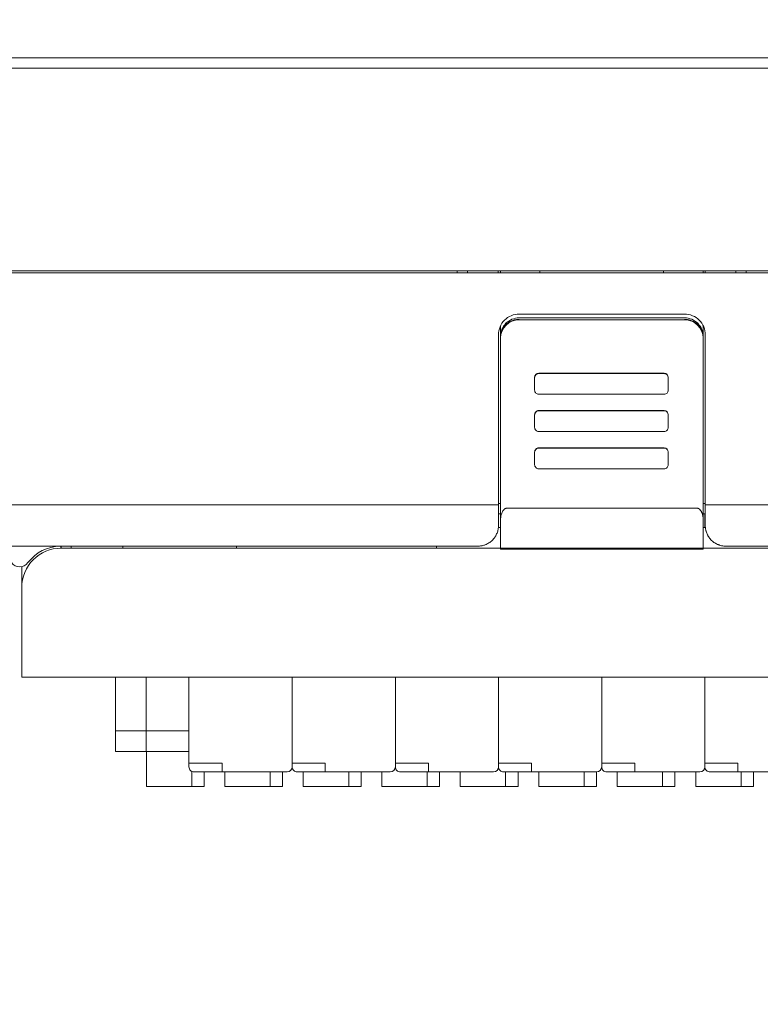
# Model space of a CAD drawing. Header units: millimetres. Extents: x -1114 to 1396, y -630 to 631.
# Tile 389 of 656: x -9 to 27, y 363 to 411. Entities that reach past the tile are written whole.
import ezdxf

# ---------------------------------------------------------------- set-up
doc = ezdxf.new("R2010")
doc.units = ezdxf.units.MM
doc.header["$MEASUREMENT"] = 0

msp = doc.modelspace()

# ---------------------------------------------------------------- linework, layer by layer
at = {"lineweight": 18}
for points, knots in [([(1038.9843, -629.7647), (1038.9843, -629.7647), (-1111.4882, -629.7647), (-1111.4882, -629.7647), (-1111.4882, -629.7647), (-1111.4882, -629.7647), (-1111.4882, 630.7883), (-1111.4882, 630.7883), (-1111.4882, 630.7883), (-1111.4882, 630.7883), (1038.9843, 630.7883), (1038.9843, 630.7883)], [0, 0, 0, 0, 0.3333333, 0.3333333, 0.3333333, 0.3333333, 0.6666667, 0.6666667, 0.6666667, 0.6666667, 1, 1, 1, 1]), ([(15.359, 396.6625), (15.0938, 396.6625), (14.8394, 396.5571), (14.6519, 396.3696), (14.6519, 396.3696), (14.4643, 396.182), (14.359, 395.9277), (14.359, 395.6625)], [0, 0, 0, 0, 0.5, 0.5, 0.5, 0.5, 1, 1, 1, 1]), ([(15.359, 396.479), (15.1203, 396.479), (14.8914, 396.3843), (14.7226, 396.2158), (14.7226, 396.2158), (14.5538, 396.0472), (14.459, 395.8186), (14.459, 395.5803)], [0, 0, 0, 0, 0.5, 0.5, 0.5, 0.5, 1, 1, 1, 1]), ([(14.459, 395.5059), (14.459, 395.5652), (14.4648, 395.6235), (14.4762, 395.6809), (14.4762, 395.6809), (14.4819, 395.7096), (14.489, 395.7381), (14.4976, 395.7663), (14.4976, 395.7663), (14.5062, 395.7945), (14.5162, 395.8226), (14.5275, 395.8498), (14.5275, 395.8498), (14.55, 395.9042), (14.5777, 395.9558), (14.6103, 396.0046), (14.6103, 396.0046), (14.6184, 396.0168), (14.6269, 396.0289), (14.6357, 396.0407), (14.6357, 396.0407), (14.6445, 396.0526), (14.6536, 396.0643), (14.663, 396.0757), (14.663, 396.0757), (14.6818, 396.0986), (14.7016, 396.1204), (14.7223, 396.1411), (14.7223, 396.1411), (14.7638, 396.1826), (14.8091, 396.2198), (14.8582, 396.2527), (14.8582, 396.2527), (14.8705, 396.2609), (14.8831, 396.2688), (14.8958, 396.2765), (14.8958, 396.2765), (14.9085, 396.2841), (14.9213, 396.2913), (14.9343, 396.2983), (14.9343, 396.2983), (14.9603, 396.3121), (14.9868, 396.3247), (15.0138, 396.3359), (15.0138, 396.3359), (15.0409, 396.3471), (15.0685, 396.357), (15.0966, 396.3656), (15.0966, 396.3656), (15.1107, 396.3699), (15.1249, 396.3738), (15.1392, 396.3774), (15.1392, 396.3774), (15.1536, 396.381), (15.1681, 396.3843), (15.1826, 396.3872), (15.1826, 396.3872), (15.2408, 396.3988), (15.2995, 396.4046), (15.359, 396.4046)], [0, 0, 0, 0, 0.0666667, 0.0666667, 0.0666667, 0.0666667, 0.1333333, 0.1333333, 0.1333333, 0.1333333, 0.2, 0.2, 0.2, 0.2, 0.2666667, 0.2666667, 0.2666667, 0.2666667, 0.3333333, 0.3333333, 0.3333333, 0.3333333, 0.4, 0.4, 0.4, 0.4, 0.4666667, 0.4666667, 0.4666667, 0.4666667, 0.5333333, 0.5333333, 0.5333333, 0.5333333, 0.6, 0.6, 0.6, 0.6, 0.6666667, 0.6666667, 0.6666667, 0.6666667, 0.7333333, 0.7333333, 0.7333333, 0.7333333, 0.8, 0.8, 0.8, 0.8, 0.8666667, 0.8666667, 0.8666667, 0.8666667, 0.9333333, 0.9333333, 0.9333333, 0.9333333, 1, 1, 1, 1]), ([(24.3805, 395.6625), (24.3805, 395.9277), (24.2752, 396.182), (24.0876, 396.3696), (24.0876, 396.3696), (23.9001, 396.5571), (23.6457, 396.6625), (23.3805, 396.6625)], [0, 0, 0, 0, 0.5, 0.5, 0.5, 0.5, 1, 1, 1, 1]), ([(24.2805, 395.5803), (24.2805, 395.8186), (24.1857, 396.0472), (24.0169, 396.2158), (24.0169, 396.2158), (23.8481, 396.3843), (23.6192, 396.479), (23.3805, 396.479)], [0, 0, 0, 0, 0.5, 0.5, 0.5, 0.5, 1, 1, 1, 1]), ([(23.3805, 396.4046), (23.4399, 396.4046), (23.4984, 396.3988), (23.5559, 396.3874), (23.5559, 396.3874), (23.5846, 396.3817), (23.6131, 396.3746), (23.6414, 396.366), (23.6414, 396.366), (23.6696, 396.3575), (23.6977, 396.3475), (23.7249, 396.3362), (23.7249, 396.3362), (23.7794, 396.3137), (23.8311, 396.2861), (23.88, 396.2535), (23.88, 396.2535), (23.8922, 396.2454), (23.9042, 396.2369), (23.9161, 396.2281), (23.9161, 396.2281), (23.928, 396.2194), (23.9397, 396.2102), (23.9512, 396.2009), (23.9512, 396.2009), (23.9741, 396.1821), (23.9959, 396.1623), (24.0167, 396.1416), (24.0167, 396.1416), (24.0582, 396.1002), (24.0955, 396.055), (24.1284, 396.0059), (24.1284, 396.0059), (24.1366, 395.9936), (24.1446, 395.9811), (24.1522, 395.9684), (24.1522, 395.9684), (24.1598, 395.9557), (24.1671, 395.9429), (24.174, 395.9299), (24.174, 395.9299), (24.1879, 395.904), (24.2005, 395.8775), (24.2117, 395.8505), (24.2117, 395.8505), (24.2229, 395.8235), (24.2329, 395.796), (24.2414, 395.7679), (24.2414, 395.7679), (24.2457, 395.7538), (24.2497, 395.7396), (24.2533, 395.7253), (24.2533, 395.7253), (24.2569, 395.711), (24.2602, 395.6965), (24.2631, 395.6819), (24.2631, 395.6819), (24.2747, 395.6239), (24.2805, 395.5652), (24.2805, 395.5059)], [0, 0, 0, 0, 0.0666667, 0.0666667, 0.0666667, 0.0666667, 0.1333333, 0.1333333, 0.1333333, 0.1333333, 0.2, 0.2, 0.2, 0.2, 0.2666667, 0.2666667, 0.2666667, 0.2666667, 0.3333333, 0.3333333, 0.3333333, 0.3333333, 0.4, 0.4, 0.4, 0.4, 0.4666667, 0.4666667, 0.4666667, 0.4666667, 0.5333333, 0.5333333, 0.5333333, 0.5333333, 0.6, 0.6, 0.6, 0.6, 0.6666667, 0.6666667, 0.6666667, 0.6666667, 0.7333333, 0.7333333, 0.7333333, 0.7333333, 0.8, 0.8, 0.8, 0.8, 0.8666667, 0.8666667, 0.8666667, 0.8666667, 0.9333333, 0.9333333, 0.9333333, 0.9333333, 1, 1, 1, 1]), ([(16.3128, 393.78), (16.2598, 393.78), (16.2089, 393.759), (16.1714, 393.7215), (16.1714, 393.7215), (16.1339, 393.6841), (16.1128, 393.6333), (16.1128, 393.5803)], [0, 0, 0, 0, 0.5, 0.5, 0.5, 0.5, 1, 1, 1, 1]), ([(22.5876, 393.5803), (22.5876, 393.6333), (22.5665, 393.6841), (22.529, 393.7215), (22.529, 393.7215), (22.4915, 393.759), (22.4406, 393.78), (22.3876, 393.78)], [0, 0, 0, 0, 0.5, 0.5, 0.5, 0.5, 1, 1, 1, 1]), ([(16.1128, 392.9811), (16.1128, 392.9281), (16.1339, 392.8773), (16.1714, 392.8399), (16.1714, 392.8399), (16.2089, 392.8024), (16.2598, 392.7814), (16.3128, 392.7814)], [0, 0, 0, 0, 0.5, 0.5, 0.5, 0.5, 1, 1, 1, 1]), ([(22.3876, 392.7814), (22.4406, 392.7814), (22.4915, 392.8024), (22.529, 392.8399), (22.529, 392.8399), (22.5665, 392.8773), (22.5876, 392.9281), (22.5876, 392.9811)], [0, 0, 0, 0, 0.5, 0.5, 0.5, 0.5, 1, 1, 1, 1]), ([(16.3128, 391.9897), (16.2598, 391.9897), (16.2089, 391.9687), (16.1714, 391.9312), (16.1714, 391.9312), (16.1339, 391.8938), (16.1128, 391.843), (16.1128, 391.79)], [0, 0, 0, 0, 0.5, 0.5, 0.5, 0.5, 1, 1, 1, 1]), ([(16.3128, 391.9731), (16.2598, 391.9731), (16.2089, 391.952), (16.1714, 391.9146), (16.1714, 391.9146), (16.1339, 391.8771), (16.1128, 391.8263), (16.1128, 391.7733)], [0, 0, 0, 0, 0.5, 0.5, 0.5, 0.5, 1, 1, 1, 1]), ([(22.5876, 391.7733), (22.5876, 391.8263), (22.5665, 391.8771), (22.529, 391.9146), (22.529, 391.9146), (22.4915, 391.952), (22.4406, 391.9731), (22.3876, 391.9731)], [0, 0, 0, 0, 0.5, 0.5, 0.5, 0.5, 1, 1, 1, 1]), ([(16.1128, 391.1742), (16.1128, 391.1212), (16.1339, 391.0704), (16.1714, 391.0329), (16.1714, 391.0329), (16.2089, 390.9955), (16.2598, 390.9744), (16.3128, 390.9744)], [0, 0, 0, 0, 0.5, 0.5, 0.5, 0.5, 1, 1, 1, 1]), ([(22.3876, 390.9744), (22.4406, 390.9744), (22.4915, 390.9955), (22.529, 391.0329), (22.529, 391.0329), (22.5665, 391.0704), (22.5876, 391.1212), (22.5876, 391.1742)], [0, 0, 0, 0, 0.5, 0.5, 0.5, 0.5, 1, 1, 1, 1]), ([(16.3128, 390.1828), (16.2598, 390.1828), (16.2089, 390.1617), (16.1714, 390.1243), (16.1714, 390.1243), (16.1339, 390.0868), (16.1128, 390.036), (16.1128, 389.9831)], [0, 0, 0, 0, 0.5, 0.5, 0.5, 0.5, 1, 1, 1, 1]), ([(16.3128, 390.1661), (16.2598, 390.1661), (16.2089, 390.1451), (16.1714, 390.1076), (16.1714, 390.1076), (16.1339, 390.0702), (16.1128, 390.0194), (16.1128, 389.9664)], [0, 0, 0, 0, 0.5, 0.5, 0.5, 0.5, 1, 1, 1, 1]), ([(22.5876, 389.9664), (22.5876, 390.0194), (22.5665, 390.0702), (22.529, 390.1076), (22.529, 390.1076), (22.4915, 390.1451), (22.4406, 390.1661), (22.3876, 390.1661)], [0, 0, 0, 0, 0.5, 0.5, 0.5, 0.5, 1, 1, 1, 1]), ([(16.1128, 389.3672), (16.1128, 389.3142), (16.1339, 389.2634), (16.1714, 389.226), (16.1714, 389.226), (16.2089, 389.1885), (16.2598, 389.1675), (16.3128, 389.1675)], [0, 0, 0, 0, 0.5, 0.5, 0.5, 0.5, 1, 1, 1, 1]), ([(22.3876, 389.1675), (22.4406, 389.1675), (22.4915, 389.1885), (22.529, 389.226), (22.529, 389.226), (22.5665, 389.2634), (22.5876, 389.3142), (22.5876, 389.3672)], [0, 0, 0, 0, 0.5, 0.5, 0.5, 0.5, 1, 1, 1, 1]), ([(44.8652, 387.4174), (44.3827, 387.4227), (43.9065, 387.4213), (43.4205, 387.4208), (43.4205, 387.4208), (42.9344, 387.4202), (42.4386, 387.4206), (41.9747, 387.4208), (41.9747, 387.4208), (41.5108, 387.4209), (41.0788, 387.4209), (40.6468, 387.4209), (40.6468, 387.4209), (35.3413, 387.4209), (30.033, 387.4208), (24.7227, 387.4208), (24.7227, 387.4208), (24.6086, 387.4208), (24.4946, 387.4208), (24.3805, 387.4208)], [0, 0, 0, 0, 0.2, 0.2, 0.2, 0.2, 0.4, 0.4, 0.4, 0.4, 0.6, 0.6, 0.6, 0.6, 0.8, 0.8, 0.8, 0.8, 1, 1, 1, 1]), ([(24.3805, 386.4208), (24.3805, 386.4347), (24.3805, 386.4486), (24.3805, 386.4624), (24.3805, 386.4624), (24.3805, 386.7819), (24.3805, 387.1013), (24.3805, 387.4208)], [0, 0, 0, 0, 0.5, 0.5, 0.5, 0.5, 1, 1, 1, 1]), ([(14.759, 387.2595), (14.7484, 387.2589), (14.7379, 387.2582), (14.7277, 387.2563), (14.7277, 387.2563), (14.717, 387.2544), (14.7067, 387.251), (14.6969, 387.2469), (14.6969, 387.2469), (14.6862, 387.2424), (14.6761, 387.2371), (14.6665, 387.2311), (14.6665, 387.2311), (14.6539, 387.2232), (14.6422, 387.214), (14.6315, 387.2042), (14.6315, 387.2042), (14.6194, 387.1932), (14.6085, 387.1813), (14.5984, 387.1689), (14.5984, 387.1689), (14.5605, 387.1223), (14.5346, 387.0688), (14.5145, 387.0142), (14.5145, 387.0142), (14.4951, 386.9616), (14.4812, 386.908), (14.4729, 386.8537), (14.4729, 386.8537), (14.4638, 386.795), (14.4614, 386.7355), (14.459, 386.6761)], [0, 0, 0, 0, 0.125, 0.125, 0.125, 0.125, 0.25, 0.25, 0.25, 0.25, 0.375, 0.375, 0.375, 0.375, 0.5, 0.5, 0.5, 0.5, 0.625, 0.625, 0.625, 0.625, 0.75, 0.75, 0.75, 0.75, 0.875, 0.875, 0.875, 0.875, 1, 1, 1, 1]), ([(24.2805, 386.6761), (24.2805, 386.7335), (24.2763, 386.7903), (24.2675, 386.8464), (24.2675, 386.8464), (24.2631, 386.8744), (24.2575, 386.9023), (24.2506, 386.93), (24.2506, 386.93), (24.2438, 386.9576), (24.2356, 386.9851), (24.2257, 387.0123), (24.2257, 387.0123), (24.2208, 387.0259), (24.2154, 387.0395), (24.2096, 387.0529), (24.2096, 387.0529), (24.2037, 387.0664), (24.1973, 387.0798), (24.1904, 387.093), (24.1904, 387.093), (24.1835, 387.1061), (24.1761, 387.119), (24.168, 387.1317), (24.168, 387.1317), (24.1599, 387.1443), (24.1511, 387.1566), (24.1415, 387.1684), (24.1415, 387.1684), (24.132, 387.1802), (24.1217, 387.1915), (24.1104, 387.202), (24.1104, 387.202), (24.1048, 387.2073), (24.0989, 387.2124), (24.0927, 387.2173), (24.0927, 387.2173), (24.0865, 387.2221), (24.08, 387.2267), (24.0733, 387.231), (24.0733, 387.231), (24.0666, 387.2352), (24.0596, 387.2392), (24.0523, 387.2426), (24.0523, 387.2426), (24.045, 387.2461), (24.0373, 387.2492), (24.0295, 387.2517), (24.0295, 387.2517), (24.0217, 387.2543), (24.0137, 387.2562), (24.0055, 387.2575), (24.0055, 387.2575), (23.9974, 387.2589), (23.9889, 387.2596), (23.9805, 387.2596)], [0, 0, 0, 0, 0.0714286, 0.0714286, 0.0714286, 0.0714286, 0.1428571, 0.1428571, 0.1428571, 0.1428571, 0.2142857, 0.2142857, 0.2142857, 0.2142857, 0.2857143, 0.2857143, 0.2857143, 0.2857143, 0.3571429, 0.3571429, 0.3571429, 0.3571429, 0.4285714, 0.4285714, 0.4285714, 0.4285714, 0.5, 0.5, 0.5, 0.5, 0.5714286, 0.5714286, 0.5714286, 0.5714286, 0.6428571, 0.6428571, 0.6428571, 0.6428571, 0.7142857, 0.7142857, 0.7142857, 0.7142857, 0.7857143, 0.7857143, 0.7857143, 0.7857143, 0.8571429, 0.8571429, 0.8571429, 0.8571429, 0.9285714, 0.9285714, 0.9285714, 0.9285714, 1, 1, 1, 1]), ([(13.359, 385.4208), (13.3867, 385.4214), (13.4145, 385.4221), (13.4421, 385.4241), (13.4421, 385.4241), (13.4696, 385.4262), (13.4969, 385.4297), (13.5239, 385.4343), (13.5239, 385.4343), (13.551, 385.4388), (13.5778, 385.4444), (13.6043, 385.4511), (13.6043, 385.4511), (13.631, 385.4579), (13.6573, 385.4658), (13.6832, 385.4747), (13.6832, 385.4747), (13.7096, 385.4838), (13.7354, 385.4939), (13.7608, 385.5051), (13.7608, 385.5051), (13.8223, 385.532), (13.8807, 385.5649), (13.9346, 385.6028), (13.9346, 385.6028), (13.9897, 385.6416), (14.0401, 385.6856), (14.0854, 385.7335), (14.0854, 385.7335), (14.1298, 385.7804), (14.1693, 385.831), (14.2032, 385.8845), (14.2032, 385.8845), (14.2377, 385.9389), (14.2664, 385.9962), (14.2898, 386.0553), (14.2898, 386.0553), (14.3129, 386.1137), (14.331, 386.1738), (14.3417, 386.2347), (14.3417, 386.2347), (14.3524, 386.2962), (14.3557, 386.3585), (14.359, 386.4208)], [0, 0, 0, 0, 0.0909091, 0.0909091, 0.0909091, 0.0909091, 0.1818182, 0.1818182, 0.1818182, 0.1818182, 0.2727273, 0.2727273, 0.2727273, 0.2727273, 0.3636364, 0.3636364, 0.3636364, 0.3636364, 0.4545455, 0.4545455, 0.4545455, 0.4545455, 0.5454545, 0.5454545, 0.5454545, 0.5454545, 0.6363636, 0.6363636, 0.6363636, 0.6363636, 0.7272727, 0.7272727, 0.7272727, 0.7272727, 0.8181818, 0.8181818, 0.8181818, 0.8181818, 0.9090909, 0.9090909, 0.9090909, 0.9090909, 1, 1, 1, 1]), ([(24.2805, 386.6761), (24.2805, 386.2224), (24.2805, 385.7688), (24.2805, 385.315), (24.2805, 385.315), (24.2805, 385.315), (24.2805, 385.315), (24.2805, 385.315)], [0, 0, 0, 0, 0.5, 0.5, 0.5, 0.5, 1, 1, 1, 1]), ([(24.3805, 386.4208), (24.3805, 386.3589), (24.3862, 386.2973), (24.3977, 386.2361), (24.3977, 386.2361), (24.4006, 386.2208), (24.4038, 386.2055), (24.4074, 386.1903), (24.4074, 386.1903), (24.4111, 386.175), (24.4151, 386.1598), (24.4194, 386.1446), (24.4194, 386.1446), (24.4281, 386.1144), (24.4382, 386.0846), (24.4497, 386.0553), (24.4497, 386.0553), (24.4612, 386.0259), (24.4742, 385.9971), (24.4885, 385.9687), (24.4885, 385.9687), (24.4957, 385.9546), (24.5032, 385.9405), (24.5112, 385.9266), (24.5112, 385.9266), (24.5191, 385.9127), (24.5274, 385.8989), (24.536, 385.8853), (24.536, 385.8853), (24.5703, 385.8311), (24.6097, 385.7804), (24.6544, 385.7332), (24.6544, 385.7332), (24.6767, 385.7096), (24.7004, 385.6869), (24.7255, 385.6652), (24.7255, 385.6652), (24.738, 385.6543), (24.7509, 385.6437), (24.764, 385.6335), (24.764, 385.6335), (24.7771, 385.6232), (24.7904, 385.6133), (24.804, 385.6037), (24.804, 385.6037), (24.8583, 385.5654), (24.9164, 385.5324), (24.9786, 385.5051), (24.9786, 385.5051), (24.9942, 385.4983), (25.01, 385.4918), (25.0261, 385.4857), (25.0261, 385.4857), (25.0422, 385.4796), (25.0585, 385.4739), (25.0749, 385.4686), (25.0749, 385.4686), (25.1077, 385.4581), (25.1408, 385.4493), (25.1744, 385.4422), (25.1744, 385.4422), (25.208, 385.4352), (25.2419, 385.4298), (25.2763, 385.4262), (25.2763, 385.4262), (25.2935, 385.4244), (25.3107, 385.4231), (25.3281, 385.4221), (25.3281, 385.4221), (25.3455, 385.4212), (25.363, 385.4208), (25.3805, 385.4208)], [0, 0, 0, 0, 0.0555556, 0.0555556, 0.0555556, 0.0555556, 0.1111111, 0.1111111, 0.1111111, 0.1111111, 0.1666667, 0.1666667, 0.1666667, 0.1666667, 0.2222222, 0.2222222, 0.2222222, 0.2222222, 0.2777778, 0.2777778, 0.2777778, 0.2777778, 0.3333333, 0.3333333, 0.3333333, 0.3333333, 0.3888889, 0.3888889, 0.3888889, 0.3888889, 0.4444444, 0.4444444, 0.4444444, 0.4444444, 0.5, 0.5, 0.5, 0.5, 0.5555556, 0.5555556, 0.5555556, 0.5555556, 0.6111111, 0.6111111, 0.6111111, 0.6111111, 0.6666667, 0.6666667, 0.6666667, 0.6666667, 0.7222222, 0.7222222, 0.7222222, 0.7222222, 0.7777778, 0.7777778, 0.7777778, 0.7777778, 0.8333333, 0.8333333, 0.8333333, 0.8333333, 0.8888889, 0.8888889, 0.8888889, 0.8888889, 0.9444444, 0.9444444, 0.9444444, 0.9444444, 1, 1, 1, 1]), ([(-6.8438, 385.321), (-7.3477, 385.321), (-7.831, 385.1208), (-8.1873, 384.7645), (-8.1873, 384.7645), (-8.5436, 384.4081), (-8.7438, 383.9249), (-8.7438, 383.421)], [0, 0, 0, 0, 0.5, 0.5, 0.5, 0.5, 1, 1, 1, 1]), ([(-5.3438, 385.421), (-5.5105, 385.421), (-5.6771, 385.421), (-5.8438, 385.421), (-5.8438, 385.421), (-6.1771, 385.421), (-6.5105, 385.421), (-6.8438, 385.421)], [0, 0, 0, 0, 0.5, 0.5, 0.5, 0.5, 1, 1, 1, 1]), ([(-9.2438, 384.621), (-9.1494, 384.4951), (-9.0012, 384.421), (-8.8438, 384.421), (-8.8438, 384.421), (-8.6864, 384.421), (-8.5382, 384.4951), (-8.4438, 384.621)], [0, 0, 0, 0, 0.5, 0.5, 0.5, 0.5, 1, 1, 1, 1]), ([(-0.6386, 374.7289), (-0.6386, 374.6626), (-0.6122, 374.599), (-0.5654, 374.5521), (-0.5654, 374.5521), (-0.5185, 374.5052), (-0.4549, 374.4789), (-0.3886, 374.4789)], [0, 0, 0, 0, 0.5, 0.5, 0.5, 0.5, 1, 1, 1, 1]), ([(4.3614, 374.7289), (4.3614, 374.6626), (4.3878, 374.599), (4.4346, 374.5521), (4.4346, 374.5521), (4.4815, 374.5052), (4.5451, 374.4789), (4.6114, 374.4789)], [0, 0, 0, 0, 0.5, 0.5, 0.5, 0.5, 1, 1, 1, 1]), ([(9.3614, 374.7289), (9.3614, 374.6626), (9.3878, 374.599), (9.4346, 374.5521), (9.4346, 374.5521), (9.4815, 374.5052), (9.5451, 374.4789), (9.6114, 374.4789)], [0, 0, 0, 0, 0.5, 0.5, 0.5, 0.5, 1, 1, 1, 1]), ([(14.3614, 374.7289), (14.3614, 374.6626), (14.3878, 374.599), (14.4346, 374.5521), (14.4346, 374.5521), (14.4815, 374.5052), (14.5451, 374.4789), (14.6114, 374.4789)], [0, 0, 0, 0, 0.5, 0.5, 0.5, 0.5, 1, 1, 1, 1]), ([(19.3614, 374.7289), (19.3614, 374.6626), (19.3878, 374.599), (19.4346, 374.5521), (19.4346, 374.5521), (19.4815, 374.5052), (19.5451, 374.4789), (19.6114, 374.4789)], [0, 0, 0, 0, 0.5, 0.5, 0.5, 0.5, 1, 1, 1, 1]), ([(24.3614, 374.7289), (24.3614, 374.6626), (24.3878, 374.599), (24.4346, 374.5521), (24.4346, 374.5521), (24.4815, 374.5052), (24.5451, 374.4789), (24.6114, 374.4789)], [0, 0, 0, 0, 0.5, 0.5, 0.5, 0.5, 1, 1, 1, 1])]:
    msp.add_open_spline(points, degree=3, knots=knots, dxfattribs=at)
for points in [[(-105.1191, 409.0708), (-105.1191, 409.0708), (50.8809, 409.0708), (50.8809, 409.0708)], [(50.8809, 408.5708), (50.8809, 408.5708), (-105.1191, 408.5708), (-105.1191, 408.5708)], [(50.8809, 398.6654), (50.8809, 398.6654), (-105.1191, 398.6654), (-105.1191, 398.6654)], [(28.4309, 398.7654), (28.4309, 398.7654), (-21.1691, 398.7654), (-21.1691, 398.7654)], [(12.359, 398.6654), (12.359, 398.6654), (12.359, 398.7654), (12.359, 398.7654)], [(12.859, 398.6654), (12.859, 398.6654), (12.859, 398.7654), (12.859, 398.7654)], [(14.3374, 398.6654), (14.3374, 398.6654), (14.3374, 398.7654), (14.3374, 398.7654)], [(14.459, 398.7654), (14.459, 398.7654), (14.459, 398.6654), (14.459, 398.6654)], [(16.359, 398.7654), (16.359, 398.7654), (16.359, 398.6654), (16.359, 398.6654)], [(22.359, 398.6654), (22.359, 398.6654), (22.359, 398.7654), (22.359, 398.7654)], [(24.2805, 398.7654), (24.2805, 398.7654), (24.2805, 398.6655), (24.2805, 398.6655)], [(24.3805, 398.6654), (24.3805, 398.6654), (24.3805, 398.7654), (24.3805, 398.7654)], [(25.859, 398.6654), (25.859, 398.6654), (25.859, 398.7654), (25.859, 398.7654)], [(26.359, 398.7654), (26.359, 398.7654), (26.359, 398.6654), (26.359, 398.6654)], [(15.359, 396.6625), (15.359, 396.6625), (23.359, 396.6625), (23.359, 396.6625)], [(15.359, 396.479), (15.359, 396.479), (23.3805, 396.479), (23.3805, 396.479)], [(23.3805, 396.6622), (23.3733, 396.6624), (23.3661, 396.6625), (23.359, 396.6625)], [(14.459, 396.0984), (14.459, 396.0984), (14.459, 395.5803), (14.459, 395.5803)], [(15.359, 396.3889), (14.8679, 396.3889), (14.4674, 395.9957), (14.4591, 395.5054)], [(15.359, 396.3889), (15.359, 396.3889), (23.3805, 396.3889), (23.3805, 396.3889)], [(24.2804, 395.5054), (24.2721, 395.9957), (23.8716, 396.3889), (23.3805, 396.3889)], [(24.2805, 396.0984), (24.2805, 396.0984), (24.2805, 395.5803), (24.2805, 395.5803)], [(14.359, 387.4208), (14.359, 387.4208), (14.359, 395.6625), (14.359, 395.6625)], [(14.459, 395.5059), (14.459, 395.5059), (14.459, 395.5803), (14.459, 395.5803)], [(14.459, 395.5059), (14.459, 395.5059), (14.459, 395.5803), (14.459, 395.5803)], [(14.459, 386.6761), (14.459, 386.6761), (14.459, 395.5059), (14.459, 395.5059)], [(14.459, 386.6829), (14.459, 386.6829), (14.459, 395.5057), (14.459, 395.5057)], [(24.2805, 395.5803), (24.2805, 395.5803), (24.2805, 395.5059), (24.2805, 395.5059)], [(24.2805, 395.5059), (24.2805, 395.5059), (24.2805, 386.6761), (24.2805, 386.6761)], [(24.2805, 395.5057), (24.2805, 395.5057), (24.2805, 386.683), (24.2805, 386.683)], [(24.3805, 387.4208), (24.3805, 387.4208), (24.3805, 395.6625), (24.3805, 395.6625)], [(16.3128, 393.7967), (16.2023, 393.7967), (16.1128, 393.7073), (16.1128, 393.597)], [(16.1128, 393.5803), (16.1128, 393.5803), (16.1128, 393.597), (16.1128, 393.597)], [(16.1128, 392.9811), (16.1128, 392.9811), (16.1128, 393.5803), (16.1128, 393.5803)], [(22.3876, 393.7967), (22.3876, 393.7967), (16.3128, 393.7967), (16.3128, 393.7967)], [(16.3128, 393.78), (16.3128, 393.78), (22.3876, 393.78), (22.3876, 393.78)], [(22.5876, 393.597), (22.5876, 393.7073), (22.498, 393.7967), (22.3876, 393.7967)], [(22.5876, 393.5803), (22.5876, 393.5803), (22.5876, 393.597), (22.5876, 393.597)], [(22.5876, 393.5969), (22.5876, 393.5969), (22.5876, 393.5803), (22.5876, 393.5803)], [(22.5876, 393.5803), (22.5876, 393.5803), (22.5876, 392.9811), (22.5876, 392.9811)], [(22.3876, 392.7814), (22.3876, 392.7814), (16.3128, 392.7814), (16.3128, 392.7814)], [(16.1128, 391.7733), (16.1128, 391.7733), (16.1128, 391.79), (16.1128, 391.79)], [(16.1128, 391.7733), (16.1128, 391.7733), (16.1128, 391.79), (16.1128, 391.79)], [(16.1128, 391.1742), (16.1128, 391.1742), (16.1128, 391.7733), (16.1128, 391.7733)], [(22.3876, 391.9897), (22.3876, 391.9897), (16.3128, 391.9897), (16.3128, 391.9897)], [(16.3128, 391.9731), (16.3128, 391.9731), (22.3876, 391.9731), (22.3876, 391.9731)], [(22.5876, 391.79), (22.5876, 391.9003), (22.498, 391.9897), (22.3876, 391.9897)], [(22.5876, 391.79), (22.5876, 391.79), (22.5876, 391.7733), (22.5876, 391.7733)], [(22.5876, 391.7733), (22.5876, 391.7733), (22.5876, 391.79), (22.5876, 391.79)], [(22.5876, 391.7733), (22.5876, 391.7733), (22.5876, 391.1742), (22.5876, 391.1742)], [(22.3876, 390.9744), (22.3876, 390.9744), (16.3128, 390.9744), (16.3128, 390.9744)], [(16.1128, 389.9664), (16.1128, 389.9664), (16.1128, 389.9831), (16.1128, 389.9831)], [(16.1128, 389.3672), (16.1128, 389.3672), (16.1128, 389.9664), (16.1128, 389.9664)], [(22.3876, 390.1828), (22.3876, 390.1828), (16.3128, 390.1828), (16.3128, 390.1828)], [(16.3128, 390.1661), (16.3128, 390.1661), (22.3876, 390.1661), (22.3876, 390.1661)], [(22.5876, 389.9831), (22.5876, 390.0934), (22.498, 390.1828), (22.3876, 390.1828)], [(22.5876, 389.9664), (22.5876, 389.9664), (22.5876, 389.9831), (22.5876, 389.9831)], [(22.5876, 389.983), (22.5876, 389.983), (22.5876, 389.9664), (22.5876, 389.9664)], [(22.5876, 389.9664), (22.5876, 389.9664), (22.5876, 389.3672), (22.5876, 389.3672)], [(22.3876, 389.1675), (22.3876, 389.1675), (16.3128, 389.1675), (16.3128, 389.1675)], [(-7.8438, 387.4209), (-7.8438, 387.4209), (-9.8438, 387.4209), (-9.8438, 387.4209)], [(-7.8438, 387.4208), (-7.8438, 387.4208), (14.359, 387.4208), (14.359, 387.4208)], [(14.459, 387.4789), (14.459, 387.4789), (14.359, 387.4789), (14.359, 387.4789)], [(14.359, 386.4208), (14.359, 386.7541), (14.359, 387.0874), (14.359, 387.4208)], [(24.3805, 387.4789), (24.3805, 387.4789), (24.2805, 387.4789), (24.2805, 387.4789)], [(14.3614, 386.9789), (14.3614, 386.9789), (14.3614, 386.3208), (14.3614, 386.3208)], [(14.3614, 386.3209), (14.3614, 386.3209), (14.3614, 386.9789), (14.3614, 386.9789)], [(14.3614, 386.9789), (14.3614, 386.9789), (14.459, 386.9789), (14.459, 386.9789)], [(23.9805, 387.2596), (23.9805, 387.2596), (14.759, 387.2595), (14.759, 387.2595)], [(24.2805, 386.9789), (24.2805, 386.9789), (24.3614, 386.9789), (24.3614, 386.9789)], [(24.3614, 386.3209), (24.3614, 386.3209), (24.3614, 386.9789), (24.3614, 386.9789)], [(24.3614, 386.9789), (24.3614, 386.9789), (24.3799, 386.9789), (24.3799, 386.9789)], [(24.3614, 386.9789), (24.3614, 386.9789), (24.3614, 386.3209), (24.3614, 386.3209)], [(24.3614, 386.9789), (24.3614, 386.9789), (24.3614, 386.3208), (24.3614, 386.3208)], [(14.459, 385.315), (14.459, 385.7687), (14.459, 386.2223), (14.459, 386.6761)], [(14.459, 386.321), (14.459, 386.321), (14.3401, 386.321), (14.3401, 386.321)], [(14.3614, 386.3611), (14.3614, 386.3611), (14.3614, 386.3209), (14.3614, 386.3209)], [(14.3614, 386.361), (14.3614, 386.361), (14.3614, 386.3208), (14.3614, 386.3208)], [(24.3938, 386.321), (24.3938, 386.321), (24.2805, 386.321), (24.2805, 386.321)], [(-7.8438, 385.4209), (-7.8438, 385.4209), (-9.8438, 385.4209), (-9.8438, 385.4209)], [(-6.872, 385.4208), (-7.4916, 385.412), (-8.0721, 385.1166), (-8.4438, 384.621)], [(-7.8438, 385.4208), (-7.5199, 385.4208), (-7.196, 385.4208), (-6.872, 385.4208)], [(-6.872, 385.4208), (-6.8626, 385.4209), (-6.8532, 385.421), (-6.8438, 385.421)], [(-6.8438, 385.421), (-6.8438, 385.421), (-6.8438, 385.321), (-6.8438, 385.321)], [(-6.8438, 385.321), (-6.8438, 385.321), (14.459, 385.321), (14.459, 385.321)], [(-6.8386, 385.321), (-6.8386, 385.321), (-6.8386, 385.421), (-6.8386, 385.421)], [(-6.3438, 385.421), (-6.3438, 385.421), (-6.3438, 385.321), (-6.3438, 385.321)], [(-5.3438, 385.4208), (0.8893, 385.4208), (7.1232, 385.4208), (13.359, 385.4208)], [(-3.8438, 385.4208), (-3.8438, 385.4208), (-3.8438, 385.321), (-3.8438, 385.321)], [(1.6562, 385.4208), (1.6562, 385.4208), (1.6562, 385.321), (1.6562, 385.321)], [(11.359, 385.4208), (11.359, 385.4208), (11.359, 385.321), (11.359, 385.321)], [(24.2805, 385.315), (24.2805, 385.315), (14.459, 385.315), (14.459, 385.315)], [(14.459, 385.2686), (14.459, 385.2686), (14.459, 385.3138), (14.459, 385.3138)], [(14.459, 385.2686), (14.459, 385.2686), (24.2805, 385.2686), (24.2805, 385.2686)], [(24.2805, 385.321), (24.2805, 385.321), (45.5617, 385.321), (45.5617, 385.321)], [(24.2805, 385.3139), (24.2805, 385.3139), (24.2805, 385.2686), (24.2805, 385.2686)], [(44.2776, 385.4208), (44.2776, 385.4208), (25.3805, 385.4208), (25.3805, 385.4208)], [(-8.7438, 383.421), (-8.7438, 383.421), (-8.7438, 384.4311), (-8.7438, 384.4311)], [(-8.7438, 381.071), (-8.7438, 381.071), (-8.7438, 383.421), (-8.7438, 383.421)], [(-8.7438, 379.071), (-8.7438, 379.071), (-8.7438, 381.071), (-8.7438, 381.071)], [(47.4617, 379.071), (47.4617, 379.071), (-8.7438, 379.071), (-8.7438, 379.071)], [(47.4617, 379.071), (47.4617, 379.071), (-8.7438, 379.071), (-8.7438, 379.071)], [(-4.207, 376.5493), (-4.207, 376.5493), (-4.207, 379.0711), (-4.207, 379.0711)], [(-2.7093, 376.5493), (-2.7093, 376.5493), (-2.7093, 379.0711), (-2.7093, 379.0711)], [(-2.7093, 376.5493), (-2.7093, 376.5493), (-2.7093, 379.0711), (-2.7093, 379.0711)], [(-0.6386, 379.071), (-0.6386, 379.071), (-0.6386, 374.8989), (-0.6386, 374.8989)], [(4.3614, 379.0711), (4.3614, 379.0711), (4.3614, 374.7289), (4.3614, 374.7289)], [(4.3614, 374.8989), (4.3614, 374.8989), (4.3614, 379.071), (4.3614, 379.071)], [(4.3614, 379.071), (4.3614, 379.071), (4.3614, 374.8989), (4.3614, 374.8989)], [(9.3614, 379.0711), (9.3614, 379.0711), (9.3614, 374.7289), (9.3614, 374.7289)], [(9.3614, 379.0711), (9.3614, 379.0711), (9.3614, 374.7289), (9.3614, 374.7289)], [(9.3614, 374.8989), (9.3614, 374.8989), (9.3614, 379.071), (9.3614, 379.071)], [(9.3614, 379.071), (9.3614, 379.071), (9.3614, 374.8989), (9.3614, 374.8989)], [(14.3614, 379.0711), (14.3614, 379.0711), (14.3614, 374.7289), (14.3614, 374.7289)], [(14.3614, 379.0711), (14.3614, 379.0711), (14.3614, 374.7289), (14.3614, 374.7289)], [(14.3614, 374.8989), (14.3614, 374.8989), (14.3614, 379.071), (14.3614, 379.071)], [(14.3614, 379.071), (14.3614, 379.071), (14.3614, 374.8989), (14.3614, 374.8989)], [(19.3614, 379.0711), (19.3614, 379.0711), (19.3614, 374.7289), (19.3614, 374.7289)], [(19.3614, 379.0711), (19.3614, 379.0711), (19.3614, 374.7289), (19.3614, 374.7289)], [(19.3614, 379.071), (19.3614, 379.071), (19.3614, 374.8989), (19.3614, 374.8989)], [(24.3614, 379.0711), (24.3614, 379.0711), (24.3614, 374.7289), (24.3614, 374.7289)], [(24.3614, 374.8989), (24.3614, 374.8989), (24.3614, 379.071), (24.3614, 379.071)], [(24.3614, 379.071), (24.3614, 379.071), (24.3614, 374.8989), (24.3614, 374.8989)], [(-4.207, 376.4291), (-4.207, 376.4291), (-4.207, 376.5493), (-4.207, 376.5493)], [(-2.7093, 376.4789), (-2.7093, 376.4789), (-4.207, 376.4789), (-4.207, 376.4789)], [(-4.207, 375.5287), (-4.207, 375.5287), (-4.207, 376.4291), (-4.207, 376.4291)], [(-2.7093, 376.4291), (-2.7093, 376.4291), (-2.7093, 376.5493), (-2.7093, 376.5493)], [(-2.7093, 376.4291), (-2.7093, 376.4291), (-2.7093, 376.5493), (-2.7093, 376.5493)], [(-2.7093, 376.4789), (-2.7093, 376.4789), (-0.6386, 376.4789), (-0.6386, 376.4789)], [(-2.7093, 375.5287), (-2.7093, 375.5287), (-2.7093, 376.4291), (-2.7093, 376.4291)], [(-2.7093, 375.5287), (-2.7093, 375.5287), (-2.7093, 376.4291), (-2.7093, 376.4291)], [(-4.207, 375.4789), (-4.207, 375.4789), (-4.207, 375.5287), (-4.207, 375.5287)], [(-2.7093, 375.4789), (-2.7093, 375.4789), (-4.207, 375.4789), (-4.207, 375.4789)], [(-2.7093, 375.4789), (-2.7093, 375.4789), (-4.207, 375.4789), (-4.207, 375.4789)], [(-2.7093, 375.4789), (-2.7093, 375.4789), (-2.7093, 375.5287), (-2.7093, 375.5287)], [(-2.7093, 375.4789), (-2.7093, 375.4789), (-2.7093, 375.5287), (-2.7093, 375.5287)], [(-0.6386, 375.4789), (-0.6386, 375.4789), (-2.7093, 375.4789), (-2.7093, 375.4789)], [(-0.6386, 375.4789), (-0.6386, 375.4789), (-2.7093, 375.4789), (-2.7093, 375.4789)], [(-2.706, 375.4789), (-2.706, 375.4789), (-2.706, 373.7789), (-2.706, 373.7789)], [(-0.6386, 374.7289), (-0.6386, 374.7289), (-0.6386, 374.8989), (-0.6386, 374.8989)], [(-0.3886, 374.8989), (-0.3886, 374.8989), (-0.6386, 374.8989), (-0.6386, 374.8989)], [(-0.506, 373.7789), (-0.506, 373.7789), (-0.506, 374.5082), (-0.506, 374.5082)], [(-0.3886, 374.8989), (-0.3886, 374.8989), (0.9614, 374.8989), (0.9614, 374.8989)], [(-0.3886, 374.4789), (-0.3886, 374.4789), (0.4614, 374.4789), (0.4614, 374.4789)], [(0.094, 374.4789), (0.094, 374.4789), (0.094, 373.7789), (0.094, 373.7789)], [(0.9614, 374.4789), (0.9614, 374.4789), (0.4614, 374.4789), (0.4614, 374.4789)], [(0.9614, 374.7289), (0.9614, 374.7289), (0.9614, 374.8989), (0.9614, 374.8989)], [(0.9614, 374.4789), (0.9614, 374.4789), (0.9614, 374.7289), (0.9614, 374.7289)], [(0.9614, 374.4789), (0.9614, 374.4789), (0.9614, 374.7289), (0.9614, 374.7289)], [(0.9614, 374.4789), (0.9614, 374.4789), (4.1114, 374.4789), (4.1114, 374.4789)], [(4.1114, 374.4789), (4.1114, 374.4789), (0.9614, 374.4789), (0.9614, 374.4789)], [(1.0972, 374.4789), (1.0972, 374.4789), (1.0972, 373.7789), (1.0972, 373.7789)], [(3.2972, 373.7789), (3.2972, 373.7789), (3.2972, 374.4789), (3.2972, 374.4789)], [(3.8972, 374.4789), (3.8972, 374.4789), (3.8972, 373.7789), (3.8972, 373.7789)], [(4.1114, 374.4789), (4.2495, 374.4789), (4.3614, 374.5908), (4.3614, 374.7289)], [(4.6114, 374.8989), (4.6114, 374.8989), (4.3614, 374.8989), (4.3614, 374.8989)], [(4.6114, 374.8989), (4.6114, 374.8989), (5.9614, 374.8989), (5.9614, 374.8989)], [(4.6114, 374.4789), (4.6114, 374.4789), (5.4614, 374.4789), (5.4614, 374.4789)], [(4.9005, 374.4789), (4.9005, 374.4789), (4.9005, 373.7789), (4.9005, 373.7789)], [(5.9614, 374.4789), (5.9614, 374.4789), (5.4614, 374.4789), (5.4614, 374.4789)], [(5.9614, 374.7289), (5.9614, 374.7289), (5.9614, 374.8989), (5.9614, 374.8989)], [(5.9614, 374.4789), (5.9614, 374.4789), (5.9614, 374.7289), (5.9614, 374.7289)], [(5.9614, 374.4789), (5.9614, 374.4789), (5.9614, 374.7289), (5.9614, 374.7289)], [(5.9614, 374.4789), (5.9614, 374.4789), (9.1114, 374.4789), (9.1114, 374.4789)], [(9.1114, 374.4789), (9.1114, 374.4789), (5.9614, 374.4789), (5.9614, 374.4789)], [(7.1005, 373.7789), (7.1005, 373.7789), (7.1005, 374.4789), (7.1005, 374.4789)], [(7.7005, 374.4789), (7.7005, 374.4789), (7.7005, 373.7789), (7.7005, 373.7789)], [(8.7038, 374.4789), (8.7038, 374.4789), (8.7038, 373.7789), (8.7038, 373.7789)], [(9.1114, 374.4789), (9.2495, 374.4789), (9.3614, 374.5908), (9.3614, 374.7289)], [(9.6114, 374.8989), (9.6114, 374.8989), (9.3614, 374.8989), (9.3614, 374.8989)], [(9.6114, 374.8989), (9.6114, 374.8989), (10.9614, 374.8989), (10.9614, 374.8989)], [(9.6114, 374.4789), (9.6114, 374.4789), (10.4614, 374.4789), (10.4614, 374.4789)], [(10.9614, 374.4789), (10.9614, 374.4789), (10.4614, 374.4789), (10.4614, 374.4789)], [(10.9038, 373.7789), (10.9038, 373.7789), (10.9038, 374.4789), (10.9038, 374.4789)], [(10.9614, 374.7289), (10.9614, 374.7289), (10.9614, 374.8989), (10.9614, 374.8989)], [(10.9614, 374.4789), (10.9614, 374.4789), (10.9614, 374.7289), (10.9614, 374.7289)], [(10.9614, 374.4789), (10.9614, 374.4789), (10.9614, 374.7289), (10.9614, 374.7289)], [(10.9614, 374.4789), (10.9614, 374.4789), (14.1114, 374.4789), (14.1114, 374.4789)], [(14.1114, 374.4789), (14.1114, 374.4789), (10.9614, 374.4789), (10.9614, 374.4789)], [(11.5038, 374.4789), (11.5038, 374.4789), (11.5038, 373.7789), (11.5038, 373.7789)], [(12.507, 374.4789), (12.507, 374.4789), (12.507, 373.7789), (12.507, 373.7789)], [(14.1114, 374.4789), (14.2495, 374.4789), (14.3614, 374.5908), (14.3614, 374.7289)], [(14.6114, 374.8989), (14.6114, 374.8989), (14.3614, 374.8989), (14.3614, 374.8989)], [(14.6114, 374.8989), (14.6114, 374.8989), (15.9614, 374.8989), (15.9614, 374.8989)], [(14.6114, 374.4789), (14.6114, 374.4789), (15.4614, 374.4789), (15.4614, 374.4789)], [(14.707, 373.7789), (14.707, 373.7789), (14.707, 374.4789), (14.707, 374.4789)], [(15.307, 374.4789), (15.307, 374.4789), (15.307, 373.7789), (15.307, 373.7789)], [(15.9614, 374.4789), (15.9614, 374.4789), (15.4614, 374.4789), (15.4614, 374.4789)], [(15.9614, 374.7289), (15.9614, 374.7289), (15.9614, 374.8989), (15.9614, 374.8989)], [(15.9614, 374.4789), (15.9614, 374.4789), (15.9614, 374.7289), (15.9614, 374.7289)], [(15.9614, 374.4789), (15.9614, 374.4789), (15.9614, 374.7289), (15.9614, 374.7289)], [(15.9614, 374.4789), (15.9614, 374.4789), (19.1114, 374.4789), (19.1114, 374.4789)], [(19.1114, 374.4789), (19.1114, 374.4789), (15.9614, 374.4789), (15.9614, 374.4789)], [(16.3103, 374.4789), (16.3103, 374.4789), (16.3103, 373.7789), (16.3103, 373.7789)], [(18.5103, 373.7789), (18.5103, 373.7789), (18.5103, 374.4789), (18.5103, 374.4789)], [(19.1103, 374.4789), (19.1103, 374.4789), (19.1103, 373.7789), (19.1103, 373.7789)], [(19.1114, 374.4789), (19.2495, 374.4789), (19.3614, 374.5908), (19.3614, 374.7289)], [(19.6114, 374.8989), (19.6114, 374.8989), (19.3614, 374.8989), (19.3614, 374.8989)], [(19.6114, 374.8989), (19.6114, 374.8989), (20.9614, 374.8989), (20.9614, 374.8989)], [(19.6114, 374.4789), (19.6114, 374.4789), (20.4614, 374.4789), (20.4614, 374.4789)], [(20.1135, 374.4789), (20.1135, 374.4789), (20.1135, 373.7789), (20.1135, 373.7789)], [(20.9614, 374.4789), (20.9614, 374.4789), (20.4614, 374.4789), (20.4614, 374.4789)], [(20.9614, 374.7289), (20.9614, 374.7289), (20.9614, 374.8989), (20.9614, 374.8989)], [(20.9614, 374.4789), (20.9614, 374.4789), (20.9614, 374.7289), (20.9614, 374.7289)], [(20.9614, 374.4789), (20.9614, 374.4789), (20.9614, 374.7289), (20.9614, 374.7289)], [(20.9614, 374.4789), (20.9614, 374.4789), (24.1114, 374.4789), (24.1114, 374.4789)], [(24.1114, 374.4789), (24.1114, 374.4789), (20.9614, 374.4789), (20.9614, 374.4789)], [(22.3135, 373.7789), (22.3135, 373.7789), (22.3135, 374.4789), (22.3135, 374.4789)], [(22.9135, 374.4789), (22.9135, 374.4789), (22.9135, 373.7789), (22.9135, 373.7789)], [(23.9168, 374.4789), (23.9168, 374.4789), (23.9168, 373.7789), (23.9168, 373.7789)], [(24.1114, 374.4789), (24.2495, 374.4789), (24.3614, 374.5908), (24.3614, 374.7289)], [(24.6114, 374.8989), (24.6114, 374.8989), (24.3614, 374.8989), (24.3614, 374.8989)], [(24.6114, 374.8989), (24.6114, 374.8989), (25.9614, 374.8989), (25.9614, 374.8989)], [(24.6114, 374.4789), (24.6114, 374.4789), (25.4614, 374.4789), (25.4614, 374.4789)], [(25.9614, 374.4789), (25.9614, 374.4789), (25.4614, 374.4789), (25.4614, 374.4789)], [(25.9614, 374.7289), (25.9614, 374.7289), (25.9614, 374.8989), (25.9614, 374.8989)], [(25.9614, 374.4789), (25.9614, 374.4789), (25.9614, 374.7289), (25.9614, 374.7289)], [(25.9614, 374.4789), (25.9614, 374.4789), (25.9614, 374.7289), (25.9614, 374.7289)], [(25.9614, 374.4789), (25.9614, 374.4789), (29.1114, 374.4789), (29.1114, 374.4789)], [(29.1114, 374.4789), (29.1114, 374.4789), (25.9614, 374.4789), (25.9614, 374.4789)], [(26.1168, 373.7789), (26.1168, 373.7789), (26.1168, 374.4789), (26.1168, 374.4789)], [(26.7168, 374.4789), (26.7168, 374.4789), (26.7168, 373.7789), (26.7168, 373.7789)], [(-0.506, 373.7789), (-0.506, 373.7789), (-2.706, 373.7789), (-2.706, 373.7789)], [(0.094, 373.7789), (0.094, 373.7789), (-0.506, 373.7789), (-0.506, 373.7789)], [(3.2972, 373.7789), (3.2972, 373.7789), (1.0972, 373.7789), (1.0972, 373.7789)], [(3.8972, 373.7789), (3.8972, 373.7789), (3.2972, 373.7789), (3.2972, 373.7789)], [(7.1005, 373.7789), (7.1005, 373.7789), (4.9005, 373.7789), (4.9005, 373.7789)], [(7.7005, 373.7789), (7.7005, 373.7789), (7.1005, 373.7789), (7.1005, 373.7789)], [(10.9038, 373.7789), (10.9038, 373.7789), (8.7038, 373.7789), (8.7038, 373.7789)], [(11.5038, 373.7789), (11.5038, 373.7789), (10.9038, 373.7789), (10.9038, 373.7789)], [(14.707, 373.7789), (14.707, 373.7789), (12.507, 373.7789), (12.507, 373.7789)], [(15.307, 373.7789), (15.307, 373.7789), (14.707, 373.7789), (14.707, 373.7789)], [(18.5103, 373.7789), (18.5103, 373.7789), (16.3103, 373.7789), (16.3103, 373.7789)], [(19.1103, 373.7789), (19.1103, 373.7789), (18.5103, 373.7789), (18.5103, 373.7789)], [(22.3135, 373.7789), (22.3135, 373.7789), (20.1135, 373.7789), (20.1135, 373.7789)], [(22.9135, 373.7789), (22.9135, 373.7789), (22.3135, 373.7789), (22.3135, 373.7789)], [(26.1168, 373.7789), (26.1168, 373.7789), (23.9168, 373.7789), (23.9168, 373.7789)], [(26.7168, 373.7789), (26.7168, 373.7789), (26.1168, 373.7789), (26.1168, 373.7789)]]:
    msp.add_open_spline(points, degree=3, dxfattribs=at)

doc.saveas('drawing.dxf')
